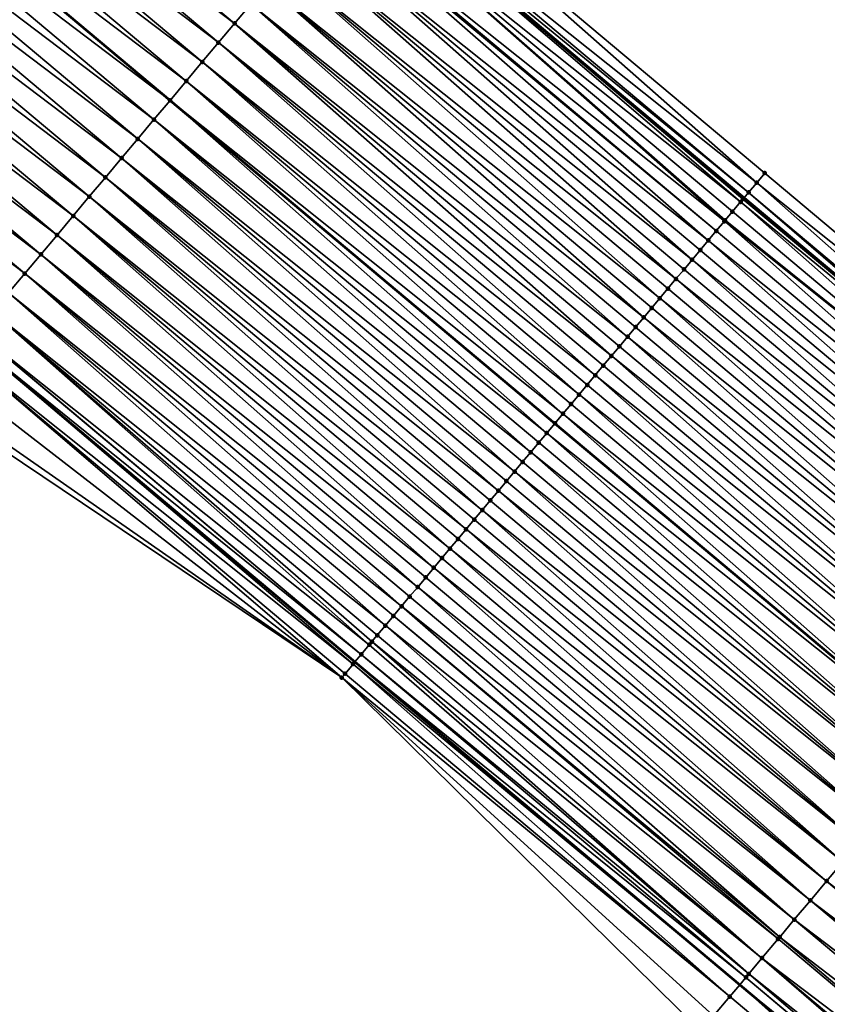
# Model space of a CAD drawing. Header units: feet. Extents: x 2007189 to 2022806, y 818621 to 837694.
# Tile 358 of 656: x 2016063 to 2016095, y 819680 to 819719. Entities that reach past the tile are written whole.
import ezdxf

# ---------------------------------------------------------------- set-up
doc = ezdxf.new("R2010")
doc.units = ezdxf.units.FT
doc.header["$MEASUREMENT"] = 0
for name, color, linetype, lineweight in [('EP_Travel Lane', 172, 'Continuous', 53), ('Road Shots', 141, 'Continuous', 100), ('Road X-Section', 40, 'Continuous', 13), ('STRIPING', 60, 'Continuous', 53)]:
    doc.layers.add(name, color=color, linetype=linetype, lineweight=lineweight)
doc.layers.add('I-77-MM17-21_SB-Surface-Border', color=7, linetype='Continuous')
doc.layers.add('I-77-MM17-21_SB-Surface-TIN', color=7, linetype='Continuous')

msp = doc.modelspace()

# ---------------------------------------------------------------- linework, layer by layer
at = {"layer": 'EP_Travel Lane'}
for points in [[(2016014.796709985, 819776.3407622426, 262.4601193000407), (2016030.117183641, 819763.4866467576, 262.6944060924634), (2016045.437521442, 819750.632645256, 262.9432423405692), (2016060.757875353, 819737.778630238, 263.1903578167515), (2016076.078435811, 819724.9244419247, 263.4153529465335), (2016091.399156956, 819712.070118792, 263.6231293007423), (2016106.724552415, 819699.2080098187, 263.877371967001), (2016122.036484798, 819686.3446305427, 264.1575624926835), (2016137.348357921, 819673.4813010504, 264.4436414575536), (2016152.660271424, 819660.6179376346, 264.7257164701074), (2016167.972586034, 819647.7542372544, 264.9679054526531), (2016183.28467098, 819634.8907298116, 265.2329252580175), (2016198.596788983, 819622.027194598, 265.4946617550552)], [(2016014.626060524, 819745.0162258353, 262.3268209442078), (2016029.946579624, 819732.1620708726, 262.5561737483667), (2016045.266974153, 819719.3080204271, 262.7988653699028), (2016060.58745953, 819706.4538937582, 263.0318249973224), (2016075.907973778, 819693.5997428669, 263.2616985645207), (2016091.225092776, 819680.752900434, 263.5268017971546), (2016106.554456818, 819667.9102264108, 263.8049131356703), (2016121.883785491, 819655.0675820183, 264.0865390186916), (2016137.213209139, 819642.2248580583, 264.3587255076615), (2016152.5430196, 819629.3818100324, 264.59250594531), (2016167.872762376, 819616.5388187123, 264.8330092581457), (2016183.202506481, 819603.6958262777, 265.0733781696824), (2016198.532178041, 819590.8528946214, 265.3209503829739)]]:
    msp.add_polyline3d(points, dxfattribs=at)
at = {"layer": 'I-77-MM17-21_SB-Surface-Border', "color": 3, "linetype": 'Continuous', "lineweight": -3}
for points in [[(2016015.619066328, 819777.3203047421, 262.428381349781), (2016030.296526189, 819763.7003339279, 262.690905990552), (2016045.61685894, 819750.8463360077, 262.9402484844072), (2016060.937196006, 819737.9923344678, 263.1891337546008), (2016076.900769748, 819725.9040005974, 263.3858762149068), (2016092.221470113, 819713.049694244, 263.5958432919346), (2016107.547451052, 819700.1867827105, 263.8446988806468), (2016122.21514101, 819686.5572963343, 264.1587124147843), (2016137.526395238, 819673.6932021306, 264.4434161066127), (2016153.137484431, 819661.1853565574, 264.6975518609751), (2016168.151971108, 819647.9677780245, 264.9694208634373), (2016183.460804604, 819635.1003761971, 265.2332455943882), (2016199.312859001, 819622.879429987, 265.4920209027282)], [(2016197.786978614, 819589.9652309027, 265.2864947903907), (2016181.556114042, 819601.7345447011, 264.9904818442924), (2016166.821759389, 819615.2867212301, 264.7761937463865), (2016152.191393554, 819628.9629454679, 264.5754625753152), (2016136.919052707, 819641.8744532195, 264.3445008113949), (2016120.588133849, 819653.5240375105, 264.0170704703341), (2016104.973506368, 819666.0263987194, 263.7006059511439), (2016089.676526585, 819678.9077486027, 263.4289134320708), (2016075.383008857, 819692.9734671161, 263.2308862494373), (2016058.687147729, 819704.1865285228, 262.903408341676), (2016043.123100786, 819716.750073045, 262.6552766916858), (2016029.865235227, 819732.0650542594, 262.5527761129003), (2016014.556799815, 819744.9336030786, 262.322982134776)]]:
    msp.add_polyline3d(points, dxfattribs=at)
at = {"layer": 'I-77-MM17-21_SB-Surface-TIN', "color": 128, "linetype": 'Continuous', "lineweight": -3}
for points in [[(2016055.153642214, 819731.0966468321, 263.0611818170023), (2016071.116788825, 819719.0086713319, 263.3036705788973), (2016055.796223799, 819731.8628641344, 263.0792012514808)], [(2016055.796223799, 819731.8628641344, 263.0792012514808), (2016071.116788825, 819719.0086713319, 263.3036705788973), (2016071.759389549, 819719.7748725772, 263.319640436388)], [(2016054.511049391, 819730.3304389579, 263.0443659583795), (2016070.474206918, 819718.2424542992, 263.2856853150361), (2016055.153642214, 819731.0966468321, 263.0611818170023)], [(2016055.153642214, 819731.0966468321, 263.0611818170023), (2016070.474206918, 819718.2424542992, 263.2856853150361), (2016071.116788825, 819719.0086713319, 263.3036705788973)], [(2016053.86842959, 819729.564253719, 263.0304396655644), (2016069.83160013, 819717.4762581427, 263.270365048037), (2016054.511049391, 819730.3304389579, 263.0443659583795)], [(2016054.511049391, 819730.3304389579, 263.0443659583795), (2016069.83160013, 819717.4762581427, 263.270365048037), (2016070.474206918, 819718.2424542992, 263.2856853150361)], [(2016053.86842959, 819729.564253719, 263.0304396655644), (2016053.225846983, 819728.7980370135, 263.0125159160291), (2016069.189006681, 819716.7100507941, 263.2536160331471)], [(2016053.86842959, 819729.564253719, 263.0304396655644), (2016069.189006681, 819716.7100507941, 263.2536160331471), (2016069.83160013, 819717.4762581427, 263.270365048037)], [(2016052.583280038, 819728.0318076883, 262.9929421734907), (2016068.546440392, 819715.9438203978, 263.2339443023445), (2016053.225846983, 819728.7980370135, 263.0125159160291)], [(2016069.189006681, 819716.7100507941, 263.2536160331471), (2016053.225846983, 819728.7980370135, 263.0125159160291), (2016068.546440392, 819715.9438203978, 263.2339443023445)], [(2016051.940678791, 819727.2656068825, 262.9770286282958), (2016067.90381571, 819715.1776395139, 263.220554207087), (2016052.583280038, 819728.0318076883, 262.9929421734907)], [(2016052.583280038, 819728.0318076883, 262.9929421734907), (2016067.90381571, 819715.1776395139, 263.220554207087), (2016068.546440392, 819715.9438203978, 263.2339443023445)], [(2016051.298097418, 819726.4993894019, 262.9589864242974), (2016067.261212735, 819714.4114401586, 263.2048255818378), (2016051.940678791, 819727.2656068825, 262.9770286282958)], [(2016051.940678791, 819727.2656068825, 262.9770286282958), (2016067.261212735, 819714.4114401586, 263.2048255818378), (2016067.90381571, 819715.1776395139, 263.220554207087)], [(2016050.655499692, 819725.7331856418, 262.9426957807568), (2016066.618609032, 819713.6452414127, 263.1891747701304), (2016051.298097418, 819726.4993894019, 262.9589864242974)], [(2016051.298097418, 819726.4993894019, 262.9589864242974), (2016066.618609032, 819713.6452414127, 263.1891747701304), (2016067.261212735, 819714.4114401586, 263.2048255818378)], [(2016050.012896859, 819724.9669861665, 262.926952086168), (2016065.975997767, 819712.8790490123, 263.1743339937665), (2016050.655499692, 819725.7331856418, 262.9426957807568)], [(2016050.655499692, 819725.7331856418, 262.9426957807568), (2016065.975997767, 819712.8790490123, 263.1743339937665), (2016066.618609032, 819713.6452414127, 263.1891747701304)], [(2016076.257760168, 819725.1381423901, 263.4136975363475), (2016091.899961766, 819712.6667681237, 263.6101349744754), (2016076.900769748, 819725.9040005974, 263.3858762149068)], [(2016076.900769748, 819725.9040005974, 263.3858762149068), (2016091.899961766, 819712.6667681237, 263.6101349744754), (2016092.221470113, 819713.049694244, 263.5958432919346)], [(2016049.370288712, 819724.2007911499, 262.9117775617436), (2016065.333375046, 819712.1128662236, 263.1607202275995), (2016050.012896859, 819724.9669861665, 262.926952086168)], [(2016050.012896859, 819724.9669861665, 262.926952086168), (2016065.333375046, 819712.1128662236, 263.1607202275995), (2016065.975997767, 819712.8790490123, 263.1743339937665)], [(2016075.615044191, 819724.3720378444, 263.4100720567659), (2016091.25708812, 819711.9007958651, 263.6233972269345), (2016076.078435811, 819724.9244419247, 263.4153529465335)], [(2016076.106394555, 819724.9577712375, 263.4156715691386), (2016076.078435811, 819724.9244419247, 263.4153529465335), (2016091.399156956, 819712.070118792, 263.6231293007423)], [(2016091.352531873, 819712.0145575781, 263.6236547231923), (2016091.399156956, 819712.070118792, 263.6231293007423), (2016076.078435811, 819724.9244419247, 263.4153529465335)], [(2016091.25708812, 819711.9007958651, 263.6233972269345), (2016091.352531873, 819712.0145575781, 263.6236547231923), (2016076.078435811, 819724.9244419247, 263.4153529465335)], [(2016076.106394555, 819724.9577712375, 263.4156715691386), (2016091.578484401, 819712.2838160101, 263.6211084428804), (2016076.257760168, 819725.1381423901, 263.4136975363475)], [(2016076.106394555, 819724.9577712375, 263.4156715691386), (2016091.399156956, 819712.070118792, 263.6231293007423), (2016091.578484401, 819712.2838160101, 263.6211084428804)], [(2016076.257760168, 819725.1381423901, 263.4136975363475), (2016091.578484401, 819712.2838160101, 263.6211084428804), (2016091.899961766, 819712.6667681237, 263.6101349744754)], [(2016048.727686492, 819723.4345911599, 262.8959681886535), (2016064.690765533, 819711.3466723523, 263.1456916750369), (2016049.370288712, 819724.2007911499, 262.9117775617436)], [(2016049.370288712, 819724.2007911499, 262.9117775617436), (2016064.690765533, 819711.3466723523, 263.1456916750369), (2016065.333375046, 819712.1128662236, 263.1607202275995)], [(2016074.972394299, 819723.6058778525, 263.399368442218), (2016090.614438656, 819711.134635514, 263.612648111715), (2016075.615044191, 819724.3720378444, 263.4100720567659)], [(2016075.615044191, 819724.3720378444, 263.4100720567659), (2016090.93575786, 819711.5177203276, 263.6186147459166), (2016091.25708812, 819711.9007958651, 263.6233972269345)], [(2016075.615044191, 819724.3720378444, 263.4100720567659), (2016090.645481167, 819711.1716469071, 263.6133159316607), (2016090.93575786, 819711.5177203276, 263.6186147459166)], [(2016075.615044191, 819724.3720378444, 263.4100720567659), (2016090.614438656, 819711.134635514, 263.612648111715), (2016090.645481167, 819711.1716469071, 263.6133159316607)], [(2016048.085100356, 819722.6683776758, 262.8784361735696), (2016064.04817085, 819710.5804660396, 263.1290749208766), (2016048.727686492, 819723.4345911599, 262.8959681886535)], [(2016048.727686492, 819723.4345911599, 262.8959681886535), (2016064.04817085, 819710.5804660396, 263.1290749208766), (2016064.690765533, 819711.3466723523, 263.1456916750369)], [(2016074.329811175, 819722.839661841, 263.3815135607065), (2016089.97183349, 819710.3684379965, 263.5971544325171), (2016074.91165735, 819723.5334604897, 263.3979637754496)], [(2016074.91165735, 819723.5334604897, 263.3979637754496), (2016090.293135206, 819710.7515374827, 263.6049941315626), (2016074.972394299, 819723.6058778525, 263.399368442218)], [(2016074.91165735, 819723.5334604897, 263.3979637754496), (2016089.97183349, 819710.3684379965, 263.5971544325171), (2016090.293135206, 819710.7515374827, 263.6049941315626)], [(2016074.972394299, 819723.6058778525, 263.399368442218), (2016090.293135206, 819710.7515374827, 263.6049941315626), (2016090.614438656, 819711.134635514, 263.612648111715)], [(2016047.442505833, 819721.9021712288, 262.8618025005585), (2016063.405581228, 819709.8142554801, 263.1119160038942), (2016048.085100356, 819722.6683776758, 262.8784361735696)], [(2016048.085100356, 819722.6683776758, 262.8784361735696), (2016063.405581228, 819709.8142554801, 263.1119160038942), (2016064.04817085, 819710.5804660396, 263.1290749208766)], [(2016073.687227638, 819722.0734461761, 263.3637029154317), (2016089.329231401, 819709.6022378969, 263.581331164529), (2016074.329811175, 819722.839661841, 263.3815135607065)], [(2016074.329811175, 819722.839661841, 263.3815135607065), (2016089.650532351, 819709.9853380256, 263.589252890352), (2016089.97183349, 819710.3684379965, 263.5971544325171)], [(2016074.329811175, 819722.839661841, 263.3815135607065), (2016089.329231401, 819709.6022378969, 263.581331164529), (2016089.650532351, 819709.9853380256, 263.589252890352)], [(2016046.799882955, 819721.1359885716, 262.8482057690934), (2016062.762978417, 819709.0480559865, 263.096169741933), (2016047.442505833, 819721.9021712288, 262.8618025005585)], [(2016047.442505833, 819721.9021712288, 262.8618025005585), (2016062.762978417, 819709.0480559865, 263.096169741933), (2016063.405581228, 819709.8142554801, 263.1119160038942)], [(2016073.044610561, 819721.3072586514, 263.3494845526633), (2016088.686615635, 819708.8360492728, 263.5669728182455), (2016073.687227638, 819722.0734461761, 263.3637029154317)], [(2016073.687227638, 819722.0734461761, 263.3637029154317), (2016089.007926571, 819709.2191410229, 263.5738249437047), (2016089.329231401, 819709.6022378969, 263.581331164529)], [(2016073.687227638, 819722.0734461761, 263.3637029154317), (2016088.686615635, 819708.8360492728, 263.5669728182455), (2016089.007926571, 819709.2191410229, 263.5738249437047)], [(2016046.799882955, 819721.1359885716, 262.8482057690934), (2016062.120357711, 819708.2818715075, 263.0823401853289), (2016062.762978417, 819709.0480559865, 263.096169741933)], [(2016072.40199325, 819720.5410713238, 263.3352913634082), (2016088.043987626, 819708.0698709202, 263.5539256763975), (2016073.044610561, 819721.3072586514, 263.3494845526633)], [(2016073.044610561, 819721.3072586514, 263.3494845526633), (2016088.365300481, 819708.4529610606, 263.5605723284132), (2016088.686615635, 819708.8360492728, 263.5669728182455)], [(2016073.044610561, 819721.3072586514, 263.3494845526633), (2016088.043987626, 819708.0698709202, 263.5539256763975), (2016088.365300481, 819708.4529610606, 263.5605723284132)], [(2016071.759389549, 819719.7748725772, 263.319640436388), (2016087.401377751, 819707.303677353, 263.538936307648), (2016072.40199325, 819720.5410713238, 263.3352913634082)], [(2016072.40199325, 819720.5410713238, 263.3352913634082), (2016087.722682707, 819707.6867741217, 263.5464290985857), (2016088.043987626, 819708.0698709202, 263.5539256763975)], [(2016072.40199325, 819720.5410713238, 263.3352913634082), (2016087.401377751, 819707.303677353, 263.538936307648), (2016087.722682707, 819707.6867741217, 263.5464290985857)], [(2016071.116788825, 819719.0086713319, 263.3036705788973), (2016086.758750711, 819706.537498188, 263.5257854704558), (2016071.759389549, 819719.7748725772, 263.319640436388)], [(2016071.759389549, 819719.7748725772, 263.319640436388), (2016087.080064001, 819706.9205879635, 263.5323855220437), (2016087.401377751, 819707.303677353, 263.538936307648)], [(2016071.759389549, 819719.7748725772, 263.319640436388), (2016086.758750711, 819706.537498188, 263.5257854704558), (2016087.080064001, 819706.9205879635, 263.5323855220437)], [(2016070.474206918, 819718.2424542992, 263.2856853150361), (2016086.116146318, 819705.7713000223, 263.5102090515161), (2016071.116788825, 819719.0086713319, 263.3036705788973)], [(2016071.116788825, 819719.0086713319, 263.3036705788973), (2016086.43744514, 819706.1544019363, 263.5183586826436), (2016086.758750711, 819706.537498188, 263.5257854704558)], [(2016071.116788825, 819719.0086713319, 263.3036705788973), (2016086.116146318, 819705.7713000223, 263.5102090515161), (2016086.43744514, 819706.1544019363, 263.5183586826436)], [(2016069.83160013, 819717.4762581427, 263.270365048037), (2016085.473552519, 819705.0050929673, 263.4934978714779), (2016070.474206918, 819718.2424542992, 263.2856853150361)], [(2016070.474206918, 819718.2424542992, 263.2856853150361), (2016085.794850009, 819705.3881959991, 263.5017901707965), (2016086.116146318, 819705.7713000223, 263.5102090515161)], [(2016070.474206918, 819718.2424542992, 263.2856853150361), (2016085.473552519, 819705.0050929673, 263.4934978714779), (2016085.794850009, 819705.3881959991, 263.5017901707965)], [(2016069.189006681, 819716.7100507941, 263.2536160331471), (2016084.830946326, 819704.2388963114, 263.4781141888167), (2016069.83160013, 819717.4762581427, 263.270365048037)], [(2016069.83160013, 819717.4762581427, 263.270365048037), (2016085.152250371, 819704.621993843, 263.4857043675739), (2016085.473552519, 819705.0050929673, 263.4934978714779)], [(2016069.83160013, 819717.4762581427, 263.270365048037), (2016084.830946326, 819704.2388963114, 263.4781141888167), (2016085.152250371, 819704.621993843, 263.4857043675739)], [(2016069.189006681, 819716.7100507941, 263.2536160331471), (2016068.546440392, 819715.9438203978, 263.2339443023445), (2016084.188343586, 819703.4726967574, 263.4623605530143)], [(2016069.189006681, 819716.7100507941, 263.2536160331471), (2016084.509643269, 819703.8557979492, 263.4704180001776), (2016084.830946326, 819704.2388963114, 263.4781141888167)], [(2016069.189006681, 819716.7100507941, 263.2536160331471), (2016084.188343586, 819703.4726967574, 263.4623605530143), (2016084.509643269, 819703.8557979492, 263.4704180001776)], [(2016067.90381571, 819715.1776395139, 263.220554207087), (2016083.545750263, 819702.7064893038, 263.4455984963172), (2016068.546440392, 819715.9438203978, 263.2339443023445)], [(2016084.188343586, 819703.4726967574, 263.4623605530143), (2016068.546440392, 819715.9438203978, 263.2339443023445), (2016083.867045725, 819703.0895937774, 263.4540943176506)], [(2016083.545750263, 819702.7064893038, 263.4455984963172), (2016083.867045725, 819703.0895937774, 263.4540943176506), (2016068.546440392, 819715.9438203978, 263.2339443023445)], [(2016067.261212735, 819714.4114401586, 263.2048255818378), (2016082.903155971, 819701.9402826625, 263.4289401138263), (2016067.90381571, 819715.1776395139, 263.220554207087)], [(2016067.90381571, 819715.1776395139, 263.220554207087), (2016083.224453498, 819702.3233856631, 263.4372284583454), (2016083.545750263, 819702.7064893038, 263.4455984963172)], [(2016067.90381571, 819715.1776395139, 263.220554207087), (2016082.903155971, 819701.9402826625, 263.4289401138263), (2016083.224453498, 819702.3233856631, 263.4372284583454)], [(2016066.618609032, 819713.6452414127, 263.1891747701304), (2016082.260553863, 819701.1740825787, 263.4131188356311), (2016067.261212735, 819714.4114401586, 263.2048255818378)], [(2016067.261212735, 819714.4114401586, 263.2048255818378), (2016082.581856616, 819701.5571811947, 263.420847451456), (2016082.903155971, 819701.9402826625, 263.4289401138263)], [(2016067.261212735, 819714.4114401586, 263.2048255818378), (2016082.260553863, 819701.1740825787, 263.4131188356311), (2016082.581856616, 819701.5571811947, 263.420847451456)], [(2016065.975997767, 819712.8790490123, 263.1743339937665), (2016081.617934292, 819700.4078971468, 263.3991680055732), (2016066.618609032, 819713.6452414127, 263.1891747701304)], [(2016066.618609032, 819713.6452414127, 263.1891747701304), (2016081.939246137, 819700.7909881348, 263.4059228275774), (2016082.260553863, 819701.1740825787, 263.4131188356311)], [(2016066.618609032, 819713.6452414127, 263.1891747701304), (2016081.617934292, 819700.4078971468, 263.3991680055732), (2016081.939246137, 819700.7909881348, 263.4059228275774)], [(2016065.333375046, 819712.1128662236, 263.1607202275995), (2016080.975299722, 819699.6417242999, 263.3868237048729), (2016065.975997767, 819712.8790490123, 263.1743339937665)], [(2016065.975997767, 819712.8790490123, 263.1743339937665), (2016081.296618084, 819700.0248098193, 263.3928804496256), (2016081.617934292, 819700.4078971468, 263.3991680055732)], [(2016065.975997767, 819712.8790490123, 263.1743339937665), (2016080.975299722, 819699.6417242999, 263.3868237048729), (2016081.296618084, 819700.0248098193, 263.3928804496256)], [(2016091.899961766, 819712.6667681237, 263.6101349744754), (2016107.547451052, 819700.1867827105, 263.8446988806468), (2016092.221470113, 819713.049694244, 263.5958432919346)], [(2016106.903887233, 819699.4213901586, 263.8739605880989), (2016091.899961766, 819712.6667681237, 263.6101349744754), (2016091.578484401, 819712.2838160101, 263.6211084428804)], [(2016106.903887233, 819699.4213901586, 263.8739605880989), (2016107.547451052, 819700.1867827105, 263.8446988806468), (2016091.899961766, 819712.6667681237, 263.6101349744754)], [(2016064.690765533, 819711.3466723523, 263.1456916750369), (2016080.332656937, 819698.8755583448, 263.3753592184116), (2016065.333375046, 819712.1128662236, 263.1607202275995)], [(2016065.333375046, 819712.1128662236, 263.1607202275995), (2016080.653978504, 819699.2586411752, 263.3810726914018), (2016080.975299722, 819699.6417242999, 263.3868237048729)], [(2016065.333375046, 819712.1128662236, 263.1607202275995), (2016080.332656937, 819698.8755583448, 263.3753592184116), (2016080.653978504, 819699.2586411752, 263.3810726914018)], [(2016091.25708812, 819711.9007958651, 263.6233972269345), (2016106.724552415, 819699.2080098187, 263.877371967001), (2016091.352531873, 819712.0145575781, 263.6236547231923)], [(2016091.352531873, 819712.0145575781, 263.6236547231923), (2016106.724552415, 819699.2080098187, 263.877371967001), (2016091.399156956, 819712.070118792, 263.6231293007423)], [(2016106.734829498, 819699.220245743, 263.8775587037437), (2016091.578484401, 819712.2838160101, 263.6211084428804), (2016091.399156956, 819712.070118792, 263.6231293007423)], [(2016106.734829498, 819699.220245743, 263.8775587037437), (2016091.399156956, 819712.070118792, 263.6231293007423), (2016106.724552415, 819699.2080098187, 263.877371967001)], [(2016106.734829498, 819699.220245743, 263.8775587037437), (2016106.903887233, 819699.4213901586, 263.8739605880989), (2016091.578484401, 819712.2838160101, 263.6211084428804)], [(2016106.260668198, 819698.6557079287, 263.8689430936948), (2016091.25708812, 819711.9007958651, 263.6233972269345), (2016090.93575786, 819711.5177203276, 263.6186147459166)], [(2016106.260668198, 819698.6557079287, 263.8689430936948), (2016106.724552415, 819699.2080098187, 263.877371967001), (2016091.25708812, 819711.9007958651, 263.6233972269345)], [(2016064.04817085, 819710.5804660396, 263.1290749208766), (2016079.690020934, 819698.1093866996, 263.3631683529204), (2016064.690765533, 819711.3466723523, 263.1456916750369)], [(2016064.690765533, 819711.3466723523, 263.1456916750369), (2016080.011337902, 819698.4924733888, 263.3693743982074), (2016080.332656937, 819698.8755583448, 263.3753592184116)], [(2016064.690765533, 819711.3466723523, 263.1456916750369), (2016079.690020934, 819698.1093866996, 263.3631683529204), (2016080.011337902, 819698.4924733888, 263.3693743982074)], [(2016106.260668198, 819698.6557079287, 263.8689430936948), (2016090.93575786, 819711.5177203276, 263.6186147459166), (2016090.645481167, 819711.1716469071, 263.6133159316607)], [(2016105.617540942, 819697.8899485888, 263.854800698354), (2016090.614438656, 819711.134635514, 263.612648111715), (2016090.293135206, 819710.7515374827, 263.6049941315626)], [(2016106.260668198, 819698.6557079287, 263.8689430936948), (2016090.645481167, 819711.1716469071, 263.6133159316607), (2016090.614438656, 819711.134635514, 263.612648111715)], [(2016105.617540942, 819697.8899485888, 263.854800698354), (2016106.260668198, 819698.6557079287, 263.8689430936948), (2016090.614438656, 819711.134635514, 263.612648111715)], [(2016063.405581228, 819709.8142554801, 263.1119160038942), (2016079.047396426, 819697.3432054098, 263.3497462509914), (2016064.04817085, 819710.5804660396, 263.1290749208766)], [(2016064.04817085, 819710.5804660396, 263.1290749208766), (2016079.368707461, 819697.7262970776, 263.3565878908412), (2016079.690020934, 819698.1093866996, 263.3631683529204)], [(2016064.04817085, 819710.5804660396, 263.1290749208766), (2016079.047396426, 819697.3432054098, 263.3497462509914), (2016079.368707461, 819697.7262970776, 263.3565878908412)], [(2016105.617540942, 819697.8899485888, 263.854800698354), (2016090.293135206, 819710.7515374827, 263.6049941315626), (2016089.97183349, 819710.3684379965, 263.5971544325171)], [(2016104.974419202, 819697.1241846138, 263.8401098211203), (2016089.97183349, 819710.3684379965, 263.5971544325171), (2016089.650532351, 819709.9853380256, 263.589252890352)], [(2016104.974419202, 819697.1241846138, 263.8401098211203), (2016105.617540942, 819697.8899485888, 263.854800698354), (2016089.97183349, 819710.3684379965, 263.5971544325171)], [(2016062.762978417, 819709.0480559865, 263.096169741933), (2016078.404778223, 819696.5770188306, 263.335648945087), (2016063.405581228, 819709.8142554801, 263.1119160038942)], [(2016063.405581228, 819709.8142554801, 263.1119160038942), (2016078.726086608, 819696.9601127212, 263.3427743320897), (2016079.047396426, 819697.3432054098, 263.3497462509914)], [(2016063.405581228, 819709.8142554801, 263.1119160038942), (2016078.404778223, 819696.5770188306, 263.335648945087), (2016078.726086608, 819696.9601127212, 263.3427743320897)], [(2016104.974419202, 819697.1241846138, 263.8401098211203), (2016089.650532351, 819709.9853380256, 263.589252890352), (2016089.329231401, 819709.6022378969, 263.581331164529)], [(2016104.331312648, 819696.35840788, 263.8239091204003), (2016089.329231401, 819709.6022378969, 263.581331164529), (2016089.007926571, 819709.2191410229, 263.5738249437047)], [(2016104.331312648, 819696.35840788, 263.8239091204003), (2016104.974419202, 819697.1241846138, 263.8401098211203), (2016089.329231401, 819709.6022378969, 263.581331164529)], [(2016062.120357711, 819708.2818715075, 263.0823401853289), (2016077.76215815, 819695.8108338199, 263.3217518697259), (2016062.762978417, 819709.0480559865, 263.096169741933)], [(2016062.762978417, 819709.0480559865, 263.096169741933), (2016078.083468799, 819696.1939258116, 263.3286348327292), (2016078.404778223, 819696.5770188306, 263.335648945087)], [(2016062.762978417, 819709.0480559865, 263.096169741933), (2016077.76215815, 819695.8108338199, 263.3217518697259), (2016078.083468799, 819696.1939258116, 263.3286348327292)], [(2016104.331312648, 819696.35840788, 263.8239091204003), (2016089.007926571, 819709.2191410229, 263.5738249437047), (2016088.686615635, 819708.8360492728, 263.5669728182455)], [(2016103.688179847, 819695.592653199, 263.8103180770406), (2016088.686615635, 819708.8360492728, 263.5669728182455), (2016088.365300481, 819708.4529610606, 263.5605723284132)], [(2016103.688179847, 819695.592653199, 263.8103180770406), (2016104.331312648, 819696.35840788, 263.8239091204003), (2016088.686615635, 819708.8360492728, 263.5669728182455)], [(2016061.477759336, 819707.5156682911, 263.0661186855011), (2016077.119526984, 819695.0446581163, 263.3090428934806), (2016062.120357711, 819708.2818715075, 263.0823401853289)], [(2016062.120357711, 819708.2818715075, 263.0823401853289), (2016077.440842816, 819695.4277457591, 263.3153706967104), (2016077.76215815, 819695.8108338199, 263.3217518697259)], [(2016062.120357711, 819708.2818715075, 263.0823401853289), (2016077.119526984, 819695.0446581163, 263.3090428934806), (2016077.440842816, 819695.4277457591, 263.3153706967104)], [(2016103.688179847, 819695.592653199, 263.8103180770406), (2016088.365300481, 819708.4529610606, 263.5605723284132), (2016088.043987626, 819708.0698709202, 263.5539256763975)], [(2016103.045035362, 819694.8269083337, 263.7978885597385), (2016087.722682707, 819707.6867741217, 263.5464290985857), (2016087.401377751, 819707.303677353, 263.538936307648)], [(2016103.045035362, 819694.8269083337, 263.7978885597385), (2016088.043987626, 819708.0698709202, 263.5539256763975), (2016087.722682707, 819707.6867741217, 263.5464290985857)], [(2016103.045035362, 819694.8269083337, 263.7978885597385), (2016103.688179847, 819695.592653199, 263.8103180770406), (2016088.043987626, 819708.0698709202, 263.5539256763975)], [(2016060.835209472, 819706.7494243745, 263.0447014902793), (2016076.476958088, 819694.2784301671, 263.2896644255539), (2016061.477759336, 819707.5156682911, 263.0661186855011)], [(2016061.477759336, 819707.5156682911, 263.0661186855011), (2016076.798227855, 819694.6615564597, 263.3009261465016), (2016077.119526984, 819695.0446581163, 263.3090428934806)], [(2016061.477759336, 819707.5156682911, 263.0661186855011), (2016076.582220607, 819694.4039691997, 263.2938561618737), (2016076.798227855, 819694.6615564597, 263.3009261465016)], [(2016061.477759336, 819707.5156682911, 263.0661186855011), (2016076.476958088, 819694.2784301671, 263.2896644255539), (2016076.582220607, 819694.4039691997, 263.2938561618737)], [(2016102.401892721, 819694.0611619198, 263.7852757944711), (2016087.401377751, 819707.303677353, 263.538936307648), (2016087.080064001, 819706.9205879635, 263.5323855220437)], [(2016102.401892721, 819694.0611619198, 263.7852757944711), (2016103.045035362, 819694.8269083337, 263.7978885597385), (2016087.401377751, 819707.303677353, 263.538936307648)], [(2016102.401892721, 819694.0611619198, 263.7852757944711), (2016087.080064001, 819706.9205879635, 263.5323855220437), (2016086.758750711, 819706.537498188, 263.5257854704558)], [(2016060.825026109, 819706.7372795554, 263.0443036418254), (2016060.58745953, 819706.4538937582, 263.0318249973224), (2016076.155721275, 819693.8952762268, 263.2748732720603)], [(2016060.825026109, 819706.7372795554, 263.0443036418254), (2016076.155721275, 819693.8952762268, 263.2748732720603), (2016060.835209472, 819706.7494243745, 263.0447014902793)], [(2016060.835209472, 819706.7494243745, 263.0447014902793), (2016076.155721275, 819693.8952762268, 263.2748732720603), (2016076.476958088, 819694.2784301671, 263.2896644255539)], [(2016101.75877158, 819693.2953974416, 263.7705253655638), (2016086.758750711, 819706.537498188, 263.5257854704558), (2016086.43744514, 819706.1544019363, 263.5183586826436)], [(2016101.75877158, 819693.2953974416, 263.7705253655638), (2016102.401892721, 819694.0611619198, 263.7852757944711), (2016086.758750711, 819706.537498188, 263.5257854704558)], [(2016060.192773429, 819705.9830849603, 263.0110933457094), (2016075.834505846, 819693.5121043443, 263.2577916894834), (2016060.58745953, 819706.4538937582, 263.0318249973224)], [(2016076.155721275, 819693.8952762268, 263.2748732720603), (2016060.58745953, 819706.4538937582, 263.0318249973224), (2016075.907973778, 819693.5997428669, 263.2616985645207)], [(2016075.834505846, 819693.5121043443, 263.2577916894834), (2016075.907973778, 819693.5997428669, 263.2616985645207), (2016060.58745953, 819706.4538937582, 263.0318249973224)], [(2016101.75877158, 819693.2953974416, 263.7705253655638), (2016086.43744514, 819706.1544019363, 263.5183586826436), (2016086.116146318, 819705.7713000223, 263.5102090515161)], [(2016059.550428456, 819705.216669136, 262.967730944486), (2016075.383008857, 819692.9734671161, 263.2308862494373), (2016060.192773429, 819705.9830849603, 263.0110933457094)], [(2016060.192773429, 819705.9830849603, 263.0110933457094), (2016075.5133077, 819693.1289179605, 263.238858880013), (2016075.834505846, 819693.5121043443, 263.2577916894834)], [(2016060.192773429, 819705.9830849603, 263.0110933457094), (2016075.383008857, 819692.9734671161, 263.2308862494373), (2016075.5133077, 819693.1289179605, 263.238858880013)], [(2016101.115673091, 819692.5296139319, 263.7535228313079), (2016086.116146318, 819705.7713000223, 263.5102090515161), (2016085.794850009, 819705.3881959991, 263.5017901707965)], [(2016101.115673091, 819692.5296139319, 263.7535228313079), (2016101.75877158, 819693.2953974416, 263.7705253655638), (2016086.116146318, 819705.7713000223, 263.5102090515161)], [(2016101.115673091, 819692.5296139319, 263.7535228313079), (2016085.794850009, 819705.3881959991, 263.5017901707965), (2016085.473552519, 819705.0050929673, 263.4934978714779)], [(2016058.908127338, 819704.4502165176, 262.919671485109), (2016075.383008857, 819692.9734671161, 263.2308862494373), (2016059.550428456, 819705.216669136, 262.967730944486)], [(2016100.47253037, 819691.7638675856, 263.7409180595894), (2016085.473552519, 819705.0050929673, 263.4934978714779), (2016085.152250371, 819704.621993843, 263.4857043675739)], [(2016100.47253037, 819691.7638675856, 263.7409180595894), (2016101.115673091, 819692.5296139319, 263.7535228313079), (2016085.473552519, 819705.0050929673, 263.4934978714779)], [(2016100.47253037, 819691.7638675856, 263.7409180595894), (2016085.152250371, 819704.621993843, 263.4857043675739), (2016084.830946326, 819704.2388963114, 263.4781141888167)], [(2016058.908127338, 819704.4502165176, 262.919671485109), (2016058.687147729, 819704.1865285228, 262.903408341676), (2016075.383008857, 819692.9734671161, 263.2308862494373)], [(2016099.829410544, 819690.9981020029, 263.7260369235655), (2016084.830946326, 819704.2388963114, 263.4781141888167), (2016084.509643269, 819703.8557979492, 263.4704180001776)], [(2016099.829410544, 819690.9981020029, 263.7260369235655), (2016100.47253037, 819691.7638675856, 263.7409180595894), (2016084.830946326, 819704.2388963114, 263.4781141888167)], [(2016099.829410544, 819690.9981020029, 263.7260369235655), (2016084.509643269, 819703.8557979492, 263.4704180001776), (2016084.188343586, 819703.4726967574, 263.4623605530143)], [(2016084.188343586, 819703.4726967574, 263.4623605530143), (2016083.867045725, 819703.0895937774, 263.4540943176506), (2016099.186299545, 819690.2323280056, 263.7102293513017)], [(2016099.829410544, 819690.9981020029, 263.7260369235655), (2016084.188343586, 819703.4726967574, 263.4623605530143), (2016099.186299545, 819690.2323280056, 263.7102293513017)], [(2016083.545750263, 819702.7064893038, 263.4455984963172), (2016099.186299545, 819690.2323280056, 263.7102293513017), (2016083.867045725, 819703.0895937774, 263.4540943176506)], [(2016098.543184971, 819689.4665590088, 263.6948749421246), (2016083.545750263, 819702.7064893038, 263.4455984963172), (2016083.224453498, 819702.3233856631, 263.4372284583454)], [(2016098.543184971, 819689.4665590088, 263.6948749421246), (2016099.186299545, 819690.2323280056, 263.7102293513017), (2016083.545750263, 819702.7064893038, 263.4455984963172)], [(2016098.543184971, 819689.4665590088, 263.6948749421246), (2016083.224453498, 819702.3233856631, 263.4372284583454), (2016082.903155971, 819701.9402826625, 263.4289401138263)], [(2016097.900048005, 819688.7008078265, 263.6816978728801), (2016082.903155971, 819701.9402826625, 263.4289401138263), (2016082.581856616, 819701.5571811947, 263.420847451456)], [(2016097.900048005, 819688.7008078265, 263.6816978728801), (2016098.543184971, 819689.4665590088, 263.6948749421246), (2016082.903155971, 819701.9402826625, 263.4289401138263)], [(2016097.900048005, 819688.7008078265, 263.6816978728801), (2016082.581856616, 819701.5571811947, 263.420847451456), (2016082.260553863, 819701.1740825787, 263.4131188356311)], [(2016097.256927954, 819687.9350424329, 263.6668391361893), (2016082.260553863, 819701.1740825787, 263.4131188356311), (2016081.939246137, 819700.7909881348, 263.4059228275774)], [(2016097.256927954, 819687.9350424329, 263.6668391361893), (2016097.900048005, 819688.7008078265, 263.6816978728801), (2016082.260553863, 819701.1740825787, 263.4131188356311)], [(2016097.256927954, 819687.9350424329, 263.6668391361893), (2016081.939246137, 819700.7909881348, 263.4059228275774), (2016081.617934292, 819700.4078971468, 263.3991680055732)], [(2016096.613783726, 819687.1692973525, 263.6543841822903), (2016081.617934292, 819700.4078971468, 263.3991680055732), (2016081.296618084, 819700.0248098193, 263.3928804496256)], [(2016096.613783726, 819687.1692973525, 263.6543841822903), (2016097.256927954, 819687.9350424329, 263.6668391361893), (2016081.617934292, 819700.4078971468, 263.3991680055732)], [(2016096.613783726, 819687.1692973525, 263.6543841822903), (2016081.296618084, 819700.0248098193, 263.3928804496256), (2016080.975299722, 819699.6417242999, 263.3868237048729)], [(2016095.97063636, 819686.4035549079, 263.6422411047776), (2016080.975299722, 819699.6417242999, 263.3868237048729), (2016080.653978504, 819699.2586411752, 263.3810726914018)], [(2016095.97063636, 819686.4035549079, 263.6422411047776), (2016096.613783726, 819687.1692973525, 263.6543841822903), (2016080.975299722, 819699.6417242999, 263.3868237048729)], [(2016095.97063636, 819686.4035549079, 263.6422411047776), (2016080.653978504, 819699.2586411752, 263.3810726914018), (2016080.332656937, 819698.8755583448, 263.3753592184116)], [(2016095.327491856, 819685.6378100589, 263.6298135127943), (2016080.332656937, 819698.8755583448, 263.3753592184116), (2016080.011337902, 819698.4924733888, 263.3693743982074)], [(2016095.327491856, 819685.6378100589, 263.6298135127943), (2016095.97063636, 819686.4035549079, 263.6422411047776), (2016080.332656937, 819698.8755583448, 263.3753592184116)], [(2016095.327491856, 819685.6378100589, 263.6298135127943), (2016080.011337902, 819698.4924733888, 263.3693743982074), (2016079.690020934, 819698.1093866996, 263.3631683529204)], [(2016094.684368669, 819684.8720473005, 263.6152666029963), (2016079.690020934, 819698.1093866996, 263.3631683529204), (2016079.368707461, 819697.7262970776, 263.3565878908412)], [(2016094.684368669, 819684.8720473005, 263.6152666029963), (2016095.327491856, 819685.6378100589, 263.6298135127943), (2016079.690020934, 819698.1093866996, 263.3631683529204)], [(2016094.684368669, 819684.8720473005, 263.6152666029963), (2016079.368707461, 819697.7262970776, 263.3565878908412), (2016079.047396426, 819697.3432054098, 263.3497462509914)], [(2016094.041257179, 819684.1062747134, 263.5995566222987), (2016079.047396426, 819697.3432054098, 263.3497462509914), (2016078.726086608, 819696.9601127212, 263.3427743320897)], [(2016094.041257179, 819684.1062747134, 263.5995566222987), (2016094.684368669, 819684.8720473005, 263.6152666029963), (2016079.047396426, 819697.3432054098, 263.3497462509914)], [(2016094.041257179, 819684.1062747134, 263.5995566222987), (2016078.726086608, 819696.9601127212, 263.3427743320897), (2016078.404778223, 819696.5770188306, 263.335648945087)], [(2016093.398117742, 819683.3405256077, 263.5866253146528), (2016078.404778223, 819696.5770188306, 263.335648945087), (2016078.083468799, 819696.1939258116, 263.3286348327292)], [(2016093.398117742, 819683.3405256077, 263.5866253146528), (2016094.041257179, 819684.1062747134, 263.5995566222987), (2016078.404778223, 819696.5770188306, 263.335648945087)], [(2016093.398117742, 819683.3405256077, 263.5866253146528), (2016078.083468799, 819696.1939258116, 263.3286348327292), (2016077.76215815, 819695.8108338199, 263.3217518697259)], [(2016092.817580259, 819682.6493173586, 263.575163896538), (2016077.76215815, 819695.8108338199, 263.3217518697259), (2016077.440842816, 819695.4277457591, 263.3153706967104)], [(2016092.817580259, 819682.6493173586, 263.575163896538), (2016093.398117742, 819683.3405256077, 263.5866253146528), (2016077.76215815, 819695.8108338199, 263.3217518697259)], [(2016092.754977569, 819682.5747771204, 263.5737671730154), (2016077.440842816, 819695.4277457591, 263.3153706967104), (2016077.119526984, 819695.0446581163, 263.3090428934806)], [(2016092.754977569, 819682.5747771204, 263.5737671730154), (2016092.817580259, 819682.6493173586, 263.575163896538), (2016077.440842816, 819695.4277457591, 263.3153706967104)], [(2016092.111851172, 819681.8090170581, 263.5595393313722), (2016077.119526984, 819695.0446581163, 263.3090428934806), (2016076.798227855, 819694.6615564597, 263.3009261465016)], [(2016092.111851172, 819681.8090170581, 263.5595393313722), (2016092.754977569, 819682.5747771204, 263.5737671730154), (2016077.119526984, 819695.0446581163, 263.3090428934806)], [(2016091.584351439, 819681.1808454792, 263.5436441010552), (2016076.582220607, 819694.4039691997, 263.2938561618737), (2016076.476958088, 819694.2784301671, 263.2896644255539)], [(2016092.111851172, 819681.8090170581, 263.5595393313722), (2016076.798227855, 819694.6615564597, 263.3009261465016), (2016076.582220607, 819694.4039691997, 263.2938561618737)], [(2016091.584351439, 819681.1808454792, 263.5436441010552), (2016092.111851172, 819681.8090170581, 263.5595393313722), (2016076.582220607, 819694.4039691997, 263.2938561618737)], [(2016091.584351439, 819681.1808454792, 263.5436441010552), (2016076.476958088, 819694.2784301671, 263.2896644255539), (2016076.155721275, 819693.8952762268, 263.2748732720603)], [(2016075.834505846, 819693.5121043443, 263.2577916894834), (2016091.225092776, 819680.752900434, 263.5268017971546), (2016075.907973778, 819693.5997428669, 263.2616985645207)], [(2016091.468786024, 819681.0432055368, 263.5392220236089), (2016076.155721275, 819693.8952762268, 263.2748732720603), (2016075.907973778, 819693.5997428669, 263.2616985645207)], [(2016091.468786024, 819681.0432055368, 263.5392220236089), (2016075.907973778, 819693.5997428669, 263.2616985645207), (2016091.225092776, 819680.752900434, 263.5268017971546)], [(2016091.468786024, 819681.0432055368, 263.5392220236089), (2016091.584351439, 819681.1808454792, 263.5436441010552), (2016076.155721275, 819693.8952762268, 263.2748732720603)], [(2016090.82584611, 819680.2772887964, 263.5064535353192), (2016075.834505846, 819693.5121043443, 263.2577916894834), (2016075.5133077, 819693.1289179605, 263.238858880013)], [(2016090.82584611, 819680.2772887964, 263.5064535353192), (2016091.225092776, 819680.752900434, 263.5268017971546), (2016075.834505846, 819693.5121043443, 263.2577916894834)], [(2016090.82584611, 819680.2772887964, 263.5064535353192), (2016075.5133077, 819693.1289179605, 263.238858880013), (2016075.383008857, 819692.9734671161, 263.2308862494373)], [(2016090.182992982, 819679.5112991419, 263.4650567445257), (2016075.383008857, 819692.9734671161, 263.2308862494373), (2016089.676526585, 819678.9077486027, 263.4289134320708)], [(2016090.182992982, 819679.5112991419, 263.4650567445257), (2016090.82584611, 819680.2772887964, 263.5064535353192), (2016075.383008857, 819692.9734671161, 263.2308862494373)], [(2016094.684368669, 819684.8720473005, 263.6152666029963), (2016110.638853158, 819672.7736258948, 263.903874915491), (2016095.327491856, 819685.6378100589, 263.6298135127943)], [(2016094.041257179, 819684.1062747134, 263.5995566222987), (2016109.99572806, 819672.0078647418, 263.8895179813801), (2016094.684368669, 819684.8720473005, 263.6152666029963)], [(2016094.684368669, 819684.8720473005, 263.6152666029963), (2016109.99572806, 819672.0078647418, 263.8895179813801), (2016110.638853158, 819672.7736258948, 263.903874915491)], [(2016093.398117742, 819683.3405256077, 263.5866253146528), (2016109.352597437, 819671.2421082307, 263.8757103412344), (2016094.041257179, 819684.1062747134, 263.5995566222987)], [(2016094.041257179, 819684.1062747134, 263.5995566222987), (2016109.352597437, 819671.2421082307, 263.8757103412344), (2016109.99572806, 819672.0078647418, 263.8895179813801)], [(2016092.817580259, 819682.6493173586, 263.575163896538), (2016108.70946316, 819670.4763547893, 263.8622659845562), (2016093.398117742, 819683.3405256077, 263.5866253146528)], [(2016093.398117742, 819683.3405256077, 263.5866253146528), (2016108.70946316, 819670.4763547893, 263.8622659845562), (2016109.352597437, 819671.2421082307, 263.8757103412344)], [(2016092.754977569, 819682.5747771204, 263.5737671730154), (2016108.06632267, 819669.7106065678, 263.849439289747), (2016092.817580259, 819682.6493173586, 263.575163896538)], [(2016092.817580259, 819682.6493173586, 263.575163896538), (2016108.06632267, 819669.7106065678, 263.849439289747), (2016108.70946316, 819670.4763547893, 263.8622659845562)], [(2016092.111851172, 819681.8090170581, 263.5595393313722), (2016108.06632267, 819669.7106065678, 263.849439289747), (2016092.754977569, 819682.5747771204, 263.5737671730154)], [(2016091.584351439, 819681.1808454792, 263.5436441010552), (2016107.238205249, 819668.724605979, 263.8323555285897), (2016092.111851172, 819681.8090170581, 263.5595393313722)], [(2016092.111851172, 819681.8090170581, 263.5595393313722), (2016107.423183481, 819668.9448572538, 263.8364833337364), (2016108.06632267, 819669.7106065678, 263.849439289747)], [(2016092.111851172, 819681.8090170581, 263.5595393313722), (2016107.238205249, 819668.724605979, 263.8323555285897), (2016107.423183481, 819668.9448572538, 263.8364833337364)], [(2016091.468786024, 819681.0432055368, 263.5392220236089), (2016091.225092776, 819680.752900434, 263.5268017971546), (2016106.764733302, 819668.1607433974, 263.8166271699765)], [(2016091.468786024, 819681.0432055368, 263.5392220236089), (2016106.780107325, 819668.1790549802, 263.8172603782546), (2016091.584351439, 819681.1808454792, 263.5436441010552)], [(2016091.468786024, 819681.0432055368, 263.5392220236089), (2016106.764733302, 819668.1607433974, 263.8166271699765), (2016106.780107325, 819668.1790549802, 263.8172603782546)], [(2016091.584351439, 819681.1808454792, 263.5436441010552), (2016106.780107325, 819668.1790549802, 263.8172603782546), (2016107.238205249, 819668.724605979, 263.8323555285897)], [(2016090.82584611, 819680.2772887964, 263.5064535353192), (2016106.13719581, 819667.4131143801, 263.7816684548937), (2016091.225092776, 819680.752900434, 263.5268017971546)], [(2016106.764733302, 819668.1607433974, 263.8166271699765), (2016091.225092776, 819680.752900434, 263.5268017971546), (2016106.554456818, 819667.9102264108, 263.8049131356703)], [(2016106.13719581, 819667.4131143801, 263.7816684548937), (2016106.554456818, 819667.9102264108, 263.8049131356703), (2016091.225092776, 819680.752900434, 263.5268017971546)], [(2016090.182992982, 819679.5112991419, 263.4650567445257), (2016106.13719581, 819667.4131143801, 263.7816684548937), (2016090.82584611, 819680.2772887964, 263.5064535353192)]]:
    msp.add_3dface(points, dxfattribs=at)
at = {"layer": 'Road Shots', "lineweight": 100}
for p in [(2016071.116788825, 819719.0086713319, 263.3036705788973), (2016070.474206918, 819718.2424542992, 263.2856853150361), (2016069.83160013, 819717.4762581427, 263.270365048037), (2016069.189006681, 819716.7100507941, 263.2536160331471), (2016068.54644052, 819715.9438205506, 263.2339443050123), (2016067.90381571, 819715.1776395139, 263.220554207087), (2016067.261212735, 819714.4114401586, 263.2048255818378), (2016066.618609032, 819713.6452414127, 263.1891747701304), (2016065.975997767, 819712.8790490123, 263.1743339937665), (2016092.221470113, 819713.049694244, 263.5958432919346), (2016091.899961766, 819712.6667681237, 263.6101349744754), (2016065.333375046, 819712.1128662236, 263.1607202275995), (2016091.352531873, 819712.0145575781, 263.6236547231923), (2016091.578484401, 819712.2838160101, 263.6211084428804), (2016091.25708812, 819711.9007958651, 263.6233972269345), (2016064.690765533, 819711.3466723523, 263.1456916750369), (2016090.93575786, 819711.5177203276, 263.6186147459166), (2016090.614438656, 819711.134635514, 263.612648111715), (2016090.645481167, 819711.1716469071, 263.6133159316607), (2016064.04817085, 819710.5804660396, 263.1290749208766), (2016090.293135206, 819710.7515374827, 263.6049941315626), (2016089.97183349, 819710.3684379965, 263.5971544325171), (2016063.405581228, 819709.8142554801, 263.1119160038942), (2016089.650532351, 819709.9853380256, 263.589252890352), (2016089.329231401, 819709.6022378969, 263.581331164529), (2016062.762978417, 819709.0480559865, 263.096169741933), (2016089.007926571, 819709.2191410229, 263.5738249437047), (2016088.686615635, 819708.8360492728, 263.5669728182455), (2016088.365300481, 819708.4529610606, 263.5605723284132), (2016087.722682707, 819707.6867741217, 263.5464290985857), (2016088.043987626, 819708.0698709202, 263.5539256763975), (2016087.401377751, 819707.303677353, 263.538936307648), (2016087.080064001, 819706.9205879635, 263.5323855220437), (2016086.758750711, 819706.537498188, 263.5257854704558), (2016086.43744514, 819706.1544019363, 263.5183586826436), (2016086.116146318, 819705.7713000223, 263.5102090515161), (2016085.794850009, 819705.3881959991, 263.5017901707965), (2016085.473552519, 819705.0050929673, 263.4934978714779), (2016085.152250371, 819704.621993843, 263.4857043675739), (2016084.830946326, 819704.2388963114, 263.4781141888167), (2016084.509643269, 819703.8557979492, 263.4704180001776), (2016084.188343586, 819703.4726967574, 263.4623605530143), (2016083.867045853, 819703.0895939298, 263.4540943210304), (2016083.545750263, 819702.7064893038, 263.4455984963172), (2016083.224453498, 819702.3233856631, 263.4372284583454), (2016082.903155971, 819701.9402826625, 263.4289401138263), (2016082.581856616, 819701.5571811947, 263.420847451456), (2016082.260553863, 819701.1740825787, 263.4131188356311), (2016081.939246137, 819700.7909881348, 263.4059228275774), (2016081.617934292, 819700.4078971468, 263.3991680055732), (2016081.296618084, 819700.0248098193, 263.3928804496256), (2016080.975299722, 819699.6417242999, 263.3868237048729), (2016080.653978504, 819699.2586411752, 263.3810726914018), (2016080.332656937, 819698.8755583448, 263.3753592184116), (2016080.011337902, 819698.4924733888, 263.3693743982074), (2016079.690020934, 819698.1093866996, 263.3631683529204), (2016079.368707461, 819697.7262970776, 263.3565878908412), (2016079.047396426, 819697.3432054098, 263.3497462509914), (2016078.726086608, 819696.9601127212, 263.3427743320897), (2016078.404778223, 819696.5770188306, 263.335648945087), (2016078.083468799, 819696.1939258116, 263.3286348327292), (2016077.76215815, 819695.8108338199, 263.3217518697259), (2016077.440842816, 819695.4277457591, 263.3153706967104), (2016077.119526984, 819695.0446581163, 263.3090428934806), (2016076.582220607, 819694.4039691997, 263.2938561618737), (2016076.798227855, 819694.6615564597, 263.3009261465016), (2016076.476958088, 819694.2784301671, 263.2896644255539), (2016076.155721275, 819693.8952762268, 263.2748732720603), (2016075.834505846, 819693.5121043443, 263.2577916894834), (2016075.383008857, 819692.9734671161, 263.2308862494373), (2016075.5133077, 819693.1289179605, 263.238858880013), (2016094.684368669, 819684.8720473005, 263.6152666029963), (2016094.041257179, 819684.1062747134, 263.5995566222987), (2016093.398117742, 819683.3405256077, 263.5866253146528), (2016092.817580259, 819682.6493173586, 263.575163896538), (2016092.754977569, 819682.5747771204, 263.5737671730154), (2016092.111851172, 819681.8090170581, 263.5595393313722), (2016091.468786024, 819681.0432055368, 263.5392220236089), (2016091.584351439, 819681.1808454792, 263.5436441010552), (2016090.82584611, 819680.2772887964, 263.5064535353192)]:
    msp.add_point(p, dxfattribs=at)
at = {"layer": 'Road X-Section', "extrusion": (0.766019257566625, -0.6427020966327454, 0.01218655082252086), "elevation": 1017517.383324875, "flags": 128}
msp.add_lwpolyline([(1923805.538916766, -12137.54274743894), (1923804.538916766, -12137.51492405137), (1923804.303448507, -12137.51294987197), (1923803.538916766, -12137.51854980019), (1923802.538916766, -12137.52925420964), (1923802.444400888, -12137.53065898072), (1923801.538916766, -12137.54711041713), (1923800.538916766, -12137.5649223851), (1923799.538916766, -12137.57914180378), (1923798.538916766, -12137.59333604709), (1923797.538916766, -12137.60898813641), (1923796.538916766, -12137.62495917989), (1923795.538916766, -12137.64294577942), (1923794.538916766, -12137.65826718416), (1923793.538916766, -12137.6750174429), (1923792.538916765, -12137.69469063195), (1923791.538916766, -12137.70808172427), (1923790.538916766, -12137.7238115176), (1923789.538916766, -12137.73946349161), (1923788.538916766, -12137.7543053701), (1923787.538916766, -12137.76792014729), (1923786.538916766, -12137.78294981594), (1923785.538916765, -12137.79956780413), (1923784.538916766, -12137.81672799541), (1923783.538916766, -12137.83247542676), (1923782.538916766, -12137.8463060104), (1923781.538916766, -12137.8625287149), (1923780.538916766, -12137.88394750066), (1923780.523067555, -12137.88434537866), (1923779.538916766, -12137.91755814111), (1923778.538916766, -12137.96092376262), (1923777.538916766, -12138.0089867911), (1923777.194877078, -12138.0252511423)], dxfattribs=at)
at = {"layer": 'Road X-Section', "extrusion": (0.7660192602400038, -0.6427020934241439, 0.01218655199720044), "elevation": 1017537.391345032, "flags": 128}
msp.add_lwpolyline([(1923805.534666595, -12137.57780717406), (1923805.034666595, -12137.56351443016), (1923804.534666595, -12137.55254014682), (1923804.183163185, -12137.54999367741), (1923804.034666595, -12137.55025119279), (1923803.534666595, -12137.55503402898), (1923803.082972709, -12137.56033323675), (1923803.034666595, -12137.56100110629), (1923802.534666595, -12137.56865565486), (1923802.034666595, -12137.57649593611), (1923801.534666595, -12137.58439806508), (1923801.034666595, -12137.59232037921), (1923800.534666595, -12137.59982715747), (1923800.034666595, -12137.6066797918), (1923799.534666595, -12137.61308075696), (1923799.034666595, -12137.61972790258), (1923798.534666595, -12137.62722503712), (1923798.034666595, -12137.6347183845), (1923797.534666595, -12137.64126965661), (1923797.034666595, -12137.64787019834), (1923796.534666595, -12137.6552975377), (1923796.034666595, -12137.66344777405), (1923795.534666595, -12137.67186727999), (1923795.034666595, -12137.68016019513), (1923794.534666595, -12137.68795427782), (1923794.034666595, -12137.69554502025), (1923793.534666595, -12137.70324178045), (1923793.034666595, -12137.71129982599), (1923792.534666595, -12137.71956667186), (1923792.034666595, -12137.72806312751), (1923791.534666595, -12137.73643378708), (1923791.034666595, -12137.74472274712), (1923790.534666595, -12137.75281601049), (1923790.034666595, -12137.76054520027), (1923789.534666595, -12137.76774174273), (1923789.034666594, -12137.77449706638), (1923788.534666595, -12137.78078508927), (1923788.034666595, -12137.78684228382), (1923787.534666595, -12137.79259372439), (1923787.034666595, -12137.79830762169), (1923786.534666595, -12137.80429288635), (1923786.034666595, -12137.81049939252), (1923785.534666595, -12137.81708034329), (1923785.034666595, -12137.82392249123), (1923784.534666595, -12137.8308949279), (1923784.034666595, -12137.83802084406), (1923783.534666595, -12137.84503547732), (1923783.034666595, -12137.85191895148), (1923782.534666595, -12137.85830059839), (1923782.034666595, -12137.86462887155), (1923781.534666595, -12137.87274622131), (1923781.198496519, -12137.87981673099), (1923781.034666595, -12137.8840087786), (1923780.534666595, -12137.89880103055), (1923780.034666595, -12137.91588388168), (1923779.534666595, -12137.93481809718), (1923779.331829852, -12137.94279131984)], dxfattribs=at)
at = {"layer": 'Road X-Section', "extrusion": (0.7655737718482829, -0.6432140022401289, 0.01313572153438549), "elevation": 1016239.887566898, "flags": 128}
msp.add_lwpolyline([(1924495.608630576, -13086.32852958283), (1924494.608630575, -13086.29926535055), (1924494.345876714, -13086.29566692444), (1924493.608630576, -13086.30428327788), (1924492.608630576, -13086.31842689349), (1924491.608630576, -13086.33311903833), (1924490.608630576, -13086.34932113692), (1924489.608630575, -13086.36291335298), (1924488.608630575, -13086.37534394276), (1924487.608630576, -13086.38795779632), (1924486.608630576, -13086.40270949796), (1924485.608630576, -13086.41971349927), (1924484.608630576, -13086.4323193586), (1924483.608630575, -13086.44720177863), (1924482.608630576, -13086.46301070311), (1924481.608630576, -13086.47836644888), (1924480.608630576, -13086.49154465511), (1924479.608630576, -13086.50640467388), (1924478.608630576, -13086.51886070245), (1924477.608630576, -13086.53100482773), (1924476.608630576, -13086.54343349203), (1924475.608630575, -13086.557981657), (1924474.608630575, -13086.57369299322), (1924473.608630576, -13086.58662541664), (1924472.705971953, -13086.59808782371), (1924472.608630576, -13086.59948466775), (1924471.608630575, -13086.61371373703), (1924470.788352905, -13086.62961033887), (1924470.608630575, -13086.63403279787), (1924469.608630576, -13086.66680411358), (1924468.608630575, -13086.70820447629), (1924467.820733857, -13086.74435090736)], dxfattribs=at)
at = {"layer": 'STRIPING'}
msp.add_polyline3d([(2016022.584994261, 819754.506189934, 262.5338767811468), (2016037.905512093, 819741.6520367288, 262.7633989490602), (2016053.225846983, 819728.7980370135, 263.0125159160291), (2016068.546440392, 819715.9438203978, 263.2339443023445), (2016083.867045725, 819703.0895937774, 263.4540943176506), (2016099.186299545, 819690.2323280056, 263.7102293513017), (2016114.497632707, 819677.3681643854, 263.9869367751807), (2016129.808886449, 819664.5040674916, 264.2715398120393), (2016145.120255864, 819651.6398734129, 264.5446439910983), (2016160.431966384, 819638.7753927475, 264.7838334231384), (2016175.743511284, 819625.9110512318, 265.0394889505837), (2016191.055168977, 819613.0466149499, 265.2839307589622)], dxfattribs=at)

doc.saveas('drawing.dxf')
